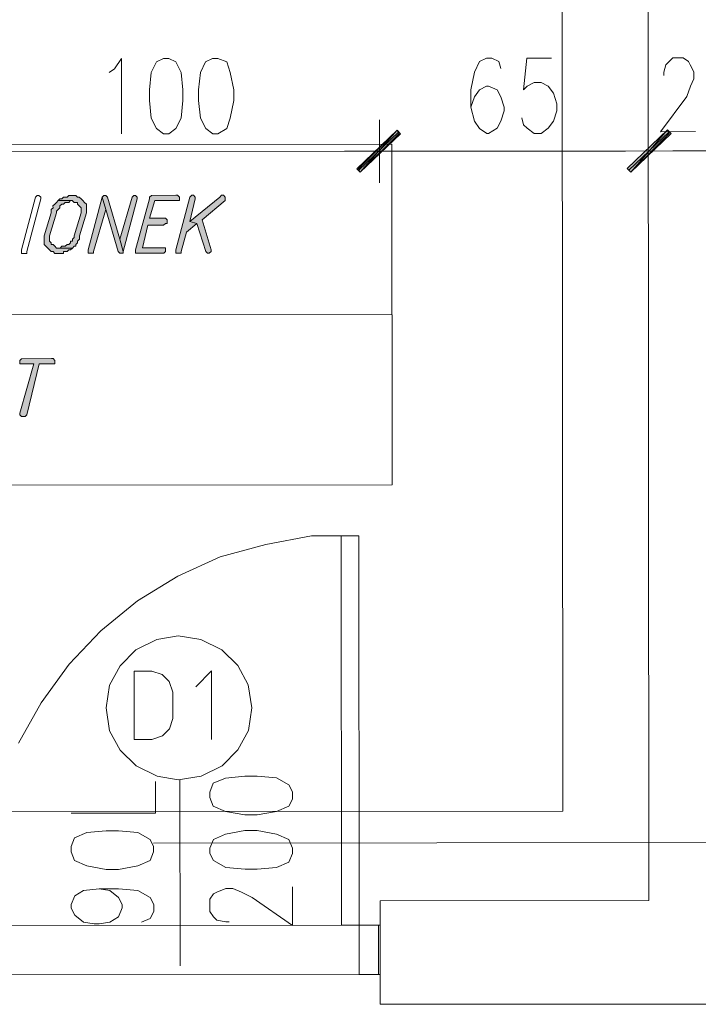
# Model space of a CAD drawing. Header units: inches. Extents: x -5850 to 5646, y 8947 to 13007.
# Tile 470 of 548: x -1367 to -1203, y 11461 to 11698. Entities that reach past the tile are written whole.
import ezdxf

# ---------------------------------------------------------------- set-up
doc = ezdxf.new("R2010")
doc.units = ezdxf.units.IN
doc.header["$MEASUREMENT"] = 0
for name, color, linetype in [('at_Entity', 7, 'Continuous'), ('at_Rect', 7, 'Continuous'), ('at_Solid', 7, 'Continuous')]:
    doc.layers.add(name, color=color, linetype=linetype)

msp = doc.modelspace()

# ---------------------------------------------------------------- hatches: boundary and pattern name
at = {"layer": 'at_Solid', "lineweight": 20}
for points in [[(-1275.78, 11671.14), (-1284.64, 11660.99), (-1285.48, 11661.83)], [(-1285.07, 11661.83), (-1284.64, 11660.99), (-1275.78, 11671.14)], [(-1275.36, 11670.29), (-1275.78, 11671.14), (-1284.64, 11660.99)], [(-1284.64, 11660.99), (-1275.78, 11671.14), (-1274.94, 11670.29)], [(-1220.44, 11661.89), (-1219.59, 11661.05), (-1210.73, 11671.19)], [(-1210.73, 11671.19), (-1219.59, 11661.05), (-1220.44, 11661.89)], [(-1219.59, 11661.05), (-1210.73, 11671.19), (-1209.89, 11670.35)], [(-1210.31, 11670.35), (-1210.73, 11671.19), (-1219.59, 11661.05)], [(-1353.91, 11655.44), (-1354.75, 11655.44), (-1355.18, 11655.01), (-1356.02, 11655.01), (-1356.44, 11654.59), (-1356.87, 11654.59), (-1357.29, 11654.17), (-1353.91, 11654.17), (-1353.49, 11653.75), (-1352.64, 11653.75), (-1352.64, 11653.32), (-1352.22, 11652.9), (-1351.8, 11652.48), (-1351.79, 11651.22), (-1353.48, 11645.72), (-1353.48, 11645.3), (-1353.9, 11644.87), (-1353.9, 11644.45), (-1354.32, 11644.45), (-1354.32, 11644.03), (-1354.74, 11643.61), (-1355.17, 11643.61), (-1355.59, 11643.18), (-1356.43, 11643.18), (-1356.86, 11642.76), (-1357.28, 11642.76), (-1353.9, 11642.77), (-1353.48, 11643.18), (-1353.05, 11643.19), (-1353.05, 11643.61), (-1352.64, 11644.03), (-1352.64, 11644.45), (-1352.21, 11644.88), (-1352.21, 11645.72), (-1350.53, 11651.22), (-1350.53, 11652.06), (-1350.53, 11653.33), (-1350.95, 11653.75), (-1351.37, 11654.17), (-1351.8, 11654.59), (-1352.22, 11655.01), (-1352.65, 11655.01), (-1353.06, 11655.44), (-1353.49, 11655.44)], [(-1346.31, 11655.44), (-1346.73, 11655.02), (-1345.88, 11652.06), (-1342.91, 11641.93), (-1342.5, 11641.51), (-1341.65, 11641.51), (-1341.65, 11641.93), (-1342.5, 11644.88), (-1345.46, 11655.02), (-1345.88, 11655.44)], [(-1339.12, 11655.45), (-1339.55, 11655.02), (-1342.5, 11644.88), (-1341.65, 11641.93), (-1338.28, 11654.6), (-1338.28, 11655.03), (-1338.71, 11655.45)], [(-1328.99, 11655.46), (-1334.9, 11655.45), (-1335.33, 11655.03), (-1335.33, 11654.6), (-1338.69, 11642.36), (-1338.69, 11641.51), (-1331.93, 11641.51), (-1331.51, 11641.94), (-1331.51, 11642.79), (-1337, 11642.78), (-1335.74, 11648.27), (-1331.94, 11648.27), (-1331.52, 11648.7), (-1331.09, 11648.7), (-1331.09, 11649.54), (-1331.52, 11649.96), (-1335.32, 11649.96), (-1334.05, 11654.19), (-1328.14, 11654.19), (-1328.14, 11655.04), (-1328.57, 11655.46)], [(-1325.19, 11655.46), (-1325.61, 11655.04), (-1328.97, 11642.36), (-1328.97, 11641.52), (-1327.71, 11641.52), (-1327.71, 11641.94), (-1326.45, 11646.59), (-1323.92, 11648.7), (-1325.61, 11649.13), (-1324.34, 11654.61), (-1324.34, 11655.04), (-1324.76, 11655.46)], [(-1318.01, 11655.47), (-1318.43, 11655.04), (-1325.61, 11649.13), (-1323.92, 11648.7), (-1321.8, 11641.95), (-1321.37, 11641.52), (-1320.95, 11641.52), (-1320.53, 11641.95), (-1320.53, 11642.37), (-1322.65, 11649.55), (-1317.16, 11654.2), (-1317.16, 11655.04), (-1317.58, 11655.47)], [(-1357.29, 11654.17), (-1357.71, 11653.74), (-1358.13, 11653.32), (-1358.56, 11652.89), (-1358.55, 11652.48), (-1358.98, 11652.05), (-1358.98, 11651.21), (-1360.66, 11645.72), (-1360.66, 11644.87), (-1360.66, 11643.6), (-1360.24, 11643.18), (-1359.81, 11642.76), (-1359.39, 11642.34), (-1358.97, 11641.91), (-1358.55, 11641.91), (-1358.12, 11641.49), (-1356.01, 11641.49), (-1356.01, 11641.92), (-1355.17, 11641.92), (-1354.74, 11642.34), (-1354.32, 11642.34), (-1353.9, 11642.77), (-1357.7, 11642.76), (-1358.12, 11643.18), (-1358.55, 11643.6), (-1358.97, 11643.6), (-1358.97, 11644.03), (-1359.39, 11644.45), (-1359.39, 11645.72), (-1357.71, 11651.21), (-1357.71, 11651.63), (-1357.29, 11652.05), (-1356.87, 11652.48), (-1356.87, 11652.9), (-1356.44, 11653.32), (-1356.02, 11653.32), (-1355.6, 11653.74), (-1354.75, 11653.75), (-1354.33, 11654.17), (-1353.91, 11654.17)], [(-1346.73, 11655.02), (-1350.1, 11642.35), (-1350.1, 11641.5), (-1348.83, 11641.5), (-1348.83, 11641.92), (-1345.88, 11652.06)], [(-1358.95, 11616.15), (-1366.12, 11616.14), (-1366.55, 11615.72), (-1366.55, 11614.87), (-1363.17, 11614.88), (-1366.54, 11603.05), (-1366.53, 11602.63), (-1366.11, 11602.2), (-1365.27, 11602.2), (-1364.84, 11602.63), (-1361.9, 11614.88), (-1358.1, 11614.88), (-1358.1, 11615.73), (-1358.52, 11616.15)]]:
    msp.add_hatch(color=7, dxfattribs=at).paths.add_polyline_path(points)

# ---------------------------------------------------------------- linework, layer by layer
at = {"layer": 'at_Entity', "color": 3, "lineweight": 20}
for p, q in [((-1235.93, 11507.28), (-1236.18, 11785.22)), ((-1431.08, 11507.1), (-1235.93, 11507.28))]:
    msp.add_line(p, q, dxfattribs=at)
at = {"layer": 'at_Entity', "color": 7, "lineweight": 20}
for p, q in [((-1215.21, 11485.76), (-1215.46, 11756.09)), ((-1343.8, 11685.86), (-1342.11, 11688.39)), ((-1342.11, 11688.39), (-1342.1, 11670.23)), ((-1333.66, 11687.56), (-1334.93, 11685.02)), ((-1331.98, 11688.4), (-1333.66, 11687.56)), ((-1330.71, 11688.4), (-1331.98, 11688.4)), ((-1329.01, 11687.56), (-1330.71, 11688.4)), ((-1327.75, 11685.03), (-1329.01, 11687.56)), ((-1321.84, 11687.57), (-1323.1, 11685.03)), ((-1320.15, 11688.41), (-1321.84, 11687.57)), ((-1318.88, 11688.41), (-1320.15, 11688.41)), ((-1316.77, 11687.57), (-1318.88, 11688.41)), ((-1315.92, 11685.04), (-1316.77, 11687.57)), ((-1255.94, 11687.63), (-1257.2, 11685.09)), ((-1254.25, 11688.47), (-1255.94, 11687.63)), ((-1252.99, 11688.47), (-1254.25, 11688.47)), ((-1251.3, 11687.63), (-1252.99, 11688.47)), ((-1250.87, 11685.94), (-1251.3, 11687.63)), ((-1244.54, 11688.48), (-1245.38, 11680.88)), ((-1238.63, 11688.48), (-1244.54, 11688.48)), ((-1211.59, 11685.13), (-1211.17, 11686.82)), ((-1211.17, 11686.82), (-1210.33, 11687.67)), ((-1210.33, 11687.67), (-1209.48, 11688.51)), ((-1209.48, 11688.51), (-1206.95, 11688.51)), ((-1206.95, 11688.51), (-1205.68, 11687.67)), ((-1205.68, 11687.67), (-1205.26, 11686.82)), ((-1205.26, 11686.82), (-1204.41, 11685.14)), ((-1345.07, 11685.01), (-1343.8, 11685.86)), ((-1334.93, 11685.02), (-1335.35, 11680.8)), ((-1327.32, 11680.8), (-1327.75, 11685.03)), ((-1323.1, 11685.03), (-1323.52, 11680.81)), ((-1315.07, 11680.82), (-1315.92, 11685.04)), ((-1257.2, 11685.09), (-1258.05, 11680.87)), ((-1211.59, 11684.29), (-1211.59, 11685.13)), ((-1204.41, 11685.14), (-1204.41, 11683.45)), ((-1254.25, 11681.71), (-1255.93, 11680.87)), ((-1253.83, 11681.71), (-1254.25, 11681.71)), ((-1251.71, 11680.87), (-1253.83, 11681.71)), ((-1245.38, 11680.88), (-1244.53, 11681.72)), ((-1244.53, 11681.72), (-1242.84, 11682.57)), ((-1242.84, 11682.57), (-1241.15, 11682.57)), ((-1241.15, 11682.57), (-1239.46, 11681.73)), ((-1239.46, 11681.73), (-1238.2, 11680.04)), ((-1205.25, 11681.76), (-1206.09, 11679.22)), ((-1204.41, 11683.45), (-1205.25, 11681.76)), ((-1335.35, 11680.8), (-1335.35, 11678.26)), ((-1327.32, 11678.27), (-1327.32, 11680.8)), ((-1323.52, 11680.81), (-1323.52, 11678.27)), ((-1315.07, 11678.28), (-1315.07, 11680.82)), ((-1258.05, 11680.87), (-1258.04, 11676.64)), ((-1257.2, 11679.18), (-1258.04, 11676.64)), ((-1255.93, 11680.87), (-1257.2, 11679.18)), ((-1250.86, 11679.18), (-1251.71, 11680.87)), ((-1250.02, 11676.65), (-1250.86, 11679.18)), ((-1238.2, 11680.04), (-1237.35, 11677.51)), ((-1206.09, 11679.22), (-1212.42, 11670.77)), ((-1335.35, 11678.26), (-1334.92, 11674.04)), ((-1327.74, 11674.05), (-1327.32, 11678.27)), ((-1323.52, 11678.27), (-1323.09, 11674.05)), ((-1315.91, 11674.06), (-1315.07, 11678.28)), ((-1237.35, 11677.51), (-1237.34, 11675.82)), ((-1258.04, 11676.64), (-1257.19, 11673.26)), ((-1250.86, 11673.27), (-1250.02, 11675.8)), ((-1250.02, 11675.8), (-1250.02, 11676.65)), ((-1237.34, 11675.82), (-1238.19, 11673.28)), ((-1334.92, 11674.04), (-1333.65, 11671.5)), ((-1329, 11671.51), (-1327.74, 11674.05)), ((-1323.09, 11674.05), (-1321.82, 11671.51)), ((-1316.75, 11671.52), (-1315.91, 11674.06)), ((-1280.01, 11673.66), (-1279.99, 11658.46)), ((-1279.99, 11658.46), (-1280.01, 11673.66)), ((-1257.19, 11673.26), (-1255.93, 11671.57)), ((-1251.71, 11671.58), (-1250.86, 11673.27)), ((-1245.37, 11672.43), (-1245.8, 11674.12)), ((-1244.52, 11671.58), (-1245.37, 11672.43)), ((-1238.19, 11673.28), (-1239.45, 11671.59)), ((-1215.37, 11658.52), (-1215.38, 11673.72)), ((-1215.38, 11673.72), (-1215.37, 11658.52)), ((-1333.65, 11671.5), (-1331.96, 11670.24)), ((-1331.96, 11670.24), (-1330.69, 11670.24)), ((-1330.69, 11670.24), (-1329, 11671.51)), ((-1321.82, 11671.51), (-1320.13, 11670.25)), ((-1320.13, 11670.25), (-1318.87, 11670.25)), ((-1318.87, 11670.25), (-1316.75, 11671.52)), ((-1285.48, 11661.83), (-1275.78, 11671.14)), ((-1275.78, 11671.14), (-1285.07, 11661.83)), ((-1285.07, 11661.41), (-1275.36, 11670.71)), ((-1275.36, 11670.71), (-1285.07, 11661.41)), ((-1275.78, 11671.14), (-1284.64, 11660.99)), ((-1275.78, 11671.14), (-1284.64, 11660.99)), ((-1284.64, 11660.99), (-1275.78, 11671.14)), ((-1284.64, 11660.99), (-1275.78, 11671.14)), ((-1284.64, 11660.99), (-1275.36, 11670.29)), ((-1274.94, 11670.29), (-1284.64, 11660.99)), ((-1275.36, 11670.29), (-1275.78, 11671.14)), ((-1275.78, 11671.14), (-1274.94, 11670.29)), ((-1255.93, 11671.57), (-1254.24, 11670.31)), ((-1254.24, 11670.31), (-1253.82, 11670.31)), ((-1253.82, 11670.31), (-1251.71, 11671.58)), ((-1242.83, 11670.32), (-1244.52, 11671.58)), ((-1241.14, 11670.32), (-1242.83, 11670.32)), ((-1239.45, 11671.59), (-1241.14, 11670.32)), ((-1210.73, 11671.19), (-1220.44, 11661.89)), ((-1220.44, 11661.89), (-1210.73, 11671.19)), ((-1210.31, 11670.77), (-1220.02, 11661.47)), ((-1220.02, 11661.47), (-1210.31, 11670.77)), ((-1219.59, 11661.05), (-1210.73, 11671.19)), ((-1219.59, 11661.05), (-1210.73, 11671.19)), ((-1210.73, 11671.19), (-1219.59, 11661.05)), ((-1210.73, 11671.19), (-1219.59, 11661.05)), ((-1209.89, 11670.35), (-1219.59, 11661.05)), ((-1219.59, 11661.05), (-1210.31, 11670.35)), ((-1212.42, 11670.77), (-1203.97, 11670.78)), ((-1210.73, 11671.19), (-1209.89, 11670.35)), ((-1210.31, 11670.35), (-1210.73, 11671.19)), ((-1374.19, 11665.98), (-1285.91, 11666.06)), ((-1288.45, 11666.06), (-1271.98, 11666.07)), ((-1271.98, 11666.07), (-1288.45, 11666.06)), ((-1274.51, 11666.07), (-1220.86, 11666.12)), ((-1206.93, 11666.13), (-1223.4, 11666.11)), ((-1223.4, 11666.11), (-1206.93, 11666.13)), ((-1209.46, 11666.13), (-1200.17, 11666.13)), ((-1284.64, 11660.99), (-1285.48, 11661.83)), ((-1285.07, 11661.83), (-1284.64, 11660.99)), ((-1220.44, 11661.89), (-1219.59, 11661.05)), ((-1219.59, 11661.05), (-1220.44, 11661.89)), ((-1362.78, 11655), (-1362.36, 11655.43)), ((-1362.36, 11655.43), (-1361.94, 11655.43)), ((-1361.94, 11655.43), (-1361.51, 11655.01)), ((-1354.75, 11655.44), (-1355.18, 11655.01)), ((-1353.91, 11655.44), (-1354.75, 11655.44)), ((-1353.49, 11655.44), (-1353.91, 11655.44)), ((-1353.06, 11655.44), (-1353.49, 11655.44)), ((-1352.65, 11655.01), (-1353.06, 11655.44)), ((-1346.31, 11655.44), (-1346.73, 11655.02)), ((-1346.31, 11655.44), (-1346.31, 11655.44)), ((-1345.88, 11655.44), (-1346.31, 11655.44)), ((-1345.46, 11655.02), (-1345.88, 11655.44)), ((-1339.12, 11655.45), (-1339.55, 11655.02)), ((-1339.12, 11655.45), (-1339.12, 11655.45)), ((-1338.71, 11655.45), (-1339.12, 11655.45)), ((-1338.28, 11655.03), (-1338.71, 11655.45)), ((-1334.9, 11655.45), (-1335.33, 11655.03)), ((-1328.99, 11655.46), (-1334.9, 11655.45)), ((-1328.57, 11655.46), (-1328.99, 11655.46)), ((-1328.14, 11655.04), (-1328.57, 11655.46)), ((-1325.19, 11655.46), (-1325.61, 11655.04)), ((-1325.19, 11655.46), (-1325.19, 11655.46)), ((-1324.76, 11655.46), (-1325.19, 11655.46)), ((-1324.34, 11655.04), (-1324.76, 11655.46)), ((-1318.01, 11655.47), (-1318.43, 11655.04)), ((-1318.01, 11655.47), (-1318.01, 11655.47)), ((-1317.58, 11655.47), (-1318.01, 11655.47)), ((-1317.16, 11655.04), (-1317.58, 11655.47)), ((-1366.15, 11642.33), (-1362.78, 11655)), ((-1361.51, 11654.58), (-1364.88, 11641.91)), ((-1362.78, 11655), (-1362.78, 11655)), ((-1361.51, 11655.01), (-1361.51, 11654.58)), ((-1361.51, 11654.58), (-1361.51, 11654.58)), ((-1361.51, 11654.58), (-1361.51, 11654.58)), ((-1358.13, 11653.32), (-1358.56, 11652.89)), ((-1357.71, 11653.74), (-1358.13, 11653.32)), ((-1358.13, 11653.32), (-1358.13, 11653.32)), ((-1357.29, 11654.17), (-1357.71, 11653.74)), ((-1356.87, 11654.59), (-1357.29, 11654.17)), ((-1353.91, 11654.17), (-1357.29, 11654.17)), ((-1357.29, 11654.17), (-1353.91, 11654.17)), ((-1356.44, 11654.59), (-1356.87, 11654.59)), ((-1356.87, 11652.9), (-1356.44, 11653.32)), ((-1356.02, 11655.01), (-1356.44, 11654.59)), ((-1356.44, 11653.32), (-1356.02, 11653.32)), ((-1355.18, 11655.01), (-1356.02, 11655.01)), ((-1356.02, 11653.32), (-1355.6, 11653.74)), ((-1355.6, 11653.74), (-1354.75, 11653.75)), ((-1354.75, 11653.75), (-1354.33, 11654.17)), ((-1354.33, 11654.17), (-1353.91, 11654.17)), ((-1353.91, 11654.17), (-1353.49, 11653.75)), ((-1353.49, 11653.75), (-1352.64, 11653.75)), ((-1352.22, 11655.01), (-1352.65, 11655.01)), ((-1352.64, 11653.75), (-1352.64, 11653.32)), ((-1352.64, 11653.32), (-1352.22, 11652.9)), ((-1351.8, 11654.59), (-1352.22, 11655.01)), ((-1351.37, 11654.17), (-1351.8, 11654.59)), ((-1351.8, 11654.59), (-1351.8, 11654.59)), ((-1350.95, 11653.75), (-1351.37, 11654.17)), ((-1350.53, 11653.33), (-1350.95, 11653.75)), ((-1350.95, 11653.75), (-1350.95, 11653.75)), ((-1350.53, 11652.06), (-1350.53, 11653.33)), ((-1346.73, 11655.02), (-1350.1, 11642.35)), ((-1345.88, 11652.06), (-1346.73, 11655.02)), ((-1346.73, 11655.02), (-1346.73, 11655.02)), ((-1346.73, 11655.02), (-1345.88, 11652.06)), ((-1342.5, 11644.88), (-1345.46, 11655.02)), ((-1345.46, 11655.02), (-1345.46, 11655.02)), ((-1339.55, 11655.02), (-1342.5, 11644.88)), ((-1341.65, 11641.93), (-1338.28, 11654.6)), ((-1339.55, 11655.02), (-1339.55, 11655.02)), ((-1335.33, 11654.6), (-1338.69, 11642.36)), ((-1338.28, 11654.6), (-1338.28, 11655.03)), ((-1335.33, 11655.03), (-1335.33, 11654.6)), ((-1335.32, 11649.96), (-1334.05, 11654.19)), ((-1334.05, 11654.19), (-1328.14, 11654.19)), ((-1325.61, 11655.04), (-1328.97, 11642.36)), ((-1328.14, 11654.19), (-1328.14, 11655.04)), ((-1318.43, 11655.04), (-1325.61, 11649.13)), ((-1325.61, 11655.04), (-1325.61, 11655.04)), ((-1325.61, 11649.13), (-1324.34, 11654.61)), ((-1324.34, 11654.61), (-1324.34, 11655.04)), ((-1322.65, 11649.55), (-1317.16, 11654.2)), ((-1317.16, 11654.2), (-1317.16, 11655.04)), ((-1358.98, 11651.21), (-1360.66, 11645.72)), ((-1359.39, 11645.72), (-1357.71, 11651.21)), ((-1358.55, 11652.48), (-1358.98, 11652.05)), ((-1358.98, 11652.05), (-1358.98, 11651.21)), ((-1358.56, 11652.89), (-1358.55, 11652.48)), ((-1357.71, 11651.63), (-1357.29, 11652.05)), ((-1357.71, 11651.21), (-1357.71, 11651.63)), ((-1357.29, 11652.05), (-1356.87, 11652.48)), ((-1357.29, 11652.05), (-1357.29, 11652.05)), ((-1356.87, 11652.48), (-1356.87, 11652.9)), ((-1351.79, 11651.22), (-1353.48, 11645.72)), ((-1352.22, 11652.9), (-1352.22, 11652.9)), ((-1352.22, 11652.9), (-1351.8, 11652.48)), ((-1352.21, 11645.72), (-1350.53, 11651.22)), ((-1351.8, 11652.48), (-1351.79, 11651.22)), ((-1350.53, 11651.22), (-1350.53, 11652.06)), ((-1348.83, 11641.92), (-1345.88, 11652.06)), ((-1345.88, 11652.06), (-1342.91, 11641.93)), ((-1337, 11642.78), (-1335.74, 11648.27)), ((-1335.74, 11648.27), (-1331.94, 11648.27)), ((-1331.52, 11649.96), (-1335.32, 11649.96)), ((-1331.94, 11648.27), (-1331.52, 11648.7)), ((-1331.09, 11649.54), (-1331.52, 11649.96)), ((-1331.52, 11648.7), (-1331.09, 11648.7)), ((-1331.09, 11648.7), (-1331.09, 11649.54)), ((-1326.45, 11646.59), (-1323.92, 11648.7)), ((-1325.61, 11649.13), (-1323.92, 11648.7)), ((-1323.92, 11648.7), (-1325.61, 11649.13)), ((-1323.92, 11648.7), (-1321.8, 11641.95)), ((-1320.53, 11642.37), (-1322.65, 11649.55)), ((-1327.71, 11641.94), (-1326.45, 11646.59)), ((-1360.66, 11645.72), (-1360.66, 11644.87)), ((-1360.66, 11644.87), (-1360.66, 11643.6)), ((-1360.66, 11643.6), (-1360.24, 11643.18)), ((-1359.39, 11644.45), (-1359.39, 11645.72)), ((-1358.97, 11644.03), (-1359.39, 11644.45)), ((-1358.97, 11643.6), (-1358.97, 11644.03)), ((-1358.55, 11643.6), (-1358.97, 11643.6)), ((-1358.12, 11643.18), (-1358.55, 11643.6)), ((-1355.17, 11643.61), (-1355.59, 11643.18)), ((-1354.74, 11643.61), (-1355.17, 11643.61)), ((-1354.32, 11644.03), (-1354.74, 11643.61)), ((-1353.9, 11644.45), (-1354.32, 11644.45)), ((-1354.32, 11644.45), (-1354.32, 11644.03)), ((-1353.48, 11645.3), (-1353.9, 11644.87)), ((-1353.9, 11644.87), (-1353.9, 11644.45)), ((-1353.48, 11645.72), (-1353.48, 11645.3)), ((-1353.05, 11643.61), (-1352.64, 11644.03)), ((-1353.05, 11643.19), (-1353.05, 11643.61)), ((-1352.64, 11644.45), (-1352.21, 11644.88)), ((-1352.64, 11644.03), (-1352.64, 11644.45)), ((-1352.21, 11644.88), (-1352.21, 11645.72)), ((-1342.5, 11644.88), (-1341.65, 11641.93)), ((-1341.65, 11641.93), (-1342.5, 11644.88)), ((-1366.15, 11641.48), (-1366.15, 11642.33)), ((-1366.15, 11642.33), (-1366.15, 11642.33)), ((-1364.88, 11641.49), (-1366.15, 11641.48)), ((-1364.88, 11641.91), (-1364.88, 11641.49)), ((-1360.24, 11643.18), (-1360.24, 11643.18)), ((-1360.24, 11643.18), (-1359.81, 11642.76)), ((-1359.81, 11642.76), (-1359.81, 11642.76)), ((-1359.81, 11642.76), (-1359.39, 11642.34)), ((-1359.39, 11642.34), (-1358.97, 11641.91)), ((-1358.97, 11641.91), (-1358.55, 11641.91)), ((-1358.55, 11641.91), (-1358.12, 11641.49)), ((-1357.7, 11642.76), (-1358.12, 11643.18)), ((-1358.12, 11643.18), (-1358.12, 11643.18)), ((-1358.12, 11641.49), (-1356.01, 11641.49)), ((-1353.9, 11642.77), (-1357.7, 11642.76)), ((-1357.28, 11642.76), (-1353.9, 11642.77)), ((-1356.86, 11642.76), (-1357.28, 11642.76)), ((-1356.43, 11643.18), (-1356.86, 11642.76)), ((-1355.59, 11643.18), (-1356.43, 11643.18)), ((-1356.01, 11641.49), (-1356.01, 11641.92)), ((-1356.01, 11641.92), (-1355.17, 11641.92)), ((-1355.17, 11641.92), (-1354.74, 11642.34)), ((-1354.74, 11642.34), (-1354.32, 11642.34)), ((-1354.32, 11642.34), (-1353.9, 11642.77)), ((-1353.9, 11642.77), (-1353.48, 11643.18)), ((-1353.48, 11643.18), (-1353.05, 11643.19)), ((-1350.1, 11642.35), (-1350.1, 11641.5)), ((-1350.1, 11641.5), (-1348.83, 11641.5)), ((-1348.83, 11641.5), (-1348.83, 11641.92)), ((-1342.91, 11641.93), (-1342.91, 11641.93)), ((-1342.91, 11641.93), (-1342.5, 11641.51)), ((-1342.5, 11641.51), (-1341.65, 11641.51)), ((-1341.65, 11641.51), (-1341.65, 11641.93)), ((-1338.69, 11642.36), (-1338.69, 11641.51)), ((-1338.69, 11641.51), (-1331.93, 11641.51)), ((-1331.51, 11642.79), (-1337, 11642.78)), ((-1331.93, 11641.51), (-1331.51, 11641.94)), ((-1331.51, 11641.94), (-1331.51, 11642.79)), ((-1328.97, 11642.36), (-1328.97, 11641.52)), ((-1328.97, 11641.52), (-1327.71, 11641.52)), ((-1327.71, 11641.52), (-1327.71, 11641.94)), ((-1321.8, 11641.95), (-1321.8, 11641.95)), ((-1321.8, 11641.95), (-1321.37, 11641.52)), ((-1321.37, 11641.52), (-1320.95, 11641.52)), ((-1320.95, 11641.52), (-1320.53, 11641.95)), ((-1320.53, 11641.95), (-1320.53, 11642.37)), ((-1320.53, 11642.37), (-1320.53, 11642.37)), ((-1523.27, 11626.56), (-1277.01, 11626.78)), ((-1366.12, 11616.14), (-1366.55, 11615.72)), ((-1366.55, 11615.72), (-1366.55, 11614.87)), ((-1358.95, 11616.15), (-1366.12, 11616.14)), ((-1358.52, 11616.15), (-1358.95, 11616.15)), ((-1358.1, 11615.73), (-1358.52, 11616.15)), ((-1358.1, 11614.88), (-1358.1, 11615.73)), ((-1366.55, 11614.87), (-1363.17, 11614.88)), ((-1363.17, 11614.88), (-1366.54, 11603.05)), ((-1364.84, 11602.63), (-1361.9, 11614.88)), ((-1361.9, 11614.88), (-1358.1, 11614.88)), ((-1366.54, 11603.05), (-1366.53, 11602.63)), ((-1366.53, 11602.63), (-1366.11, 11602.2)), ((-1366.11, 11602.2), (-1365.27, 11602.2)), ((-1365.27, 11602.2), (-1364.84, 11602.63)), ((-1307.37, 11571.42), (-1296.39, 11573.54)), ((-1296.39, 11573.54), (-1284.99, 11573.55)), ((-1318.35, 11568.45), (-1307.37, 11571.42)), ((-1328.49, 11563.8), (-1318.35, 11568.45)), ((-1338.19, 11557.87), (-1328.49, 11563.8)), ((-1347.06, 11550.68), (-1338.19, 11557.87)), ((-1354.65, 11542.65), (-1347.06, 11550.68)), ((-1328.47, 11549.43), (-1333.54, 11548.59)), ((-1322.98, 11548.6), (-1328.47, 11549.43)), ((-1333.54, 11548.59), (-1338.61, 11546.05)), ((-1317.91, 11546.06), (-1322.98, 11548.6)), ((-1338.61, 11546.05), (-1342.41, 11542.24)), ((-1314.11, 11542.27), (-1317.91, 11546.06)), ((-1361.4, 11533.36), (-1354.65, 11542.65)), ((-1342.41, 11542.24), (-1344.93, 11537.59)), ((-1311.57, 11537.62), (-1314.11, 11542.27)), ((-1334.8, 11540.98), (-1339.02, 11540.98)), ((-1339.02, 11540.98), (-1339.01, 11524.5)), ((-1332.27, 11540.14), (-1334.8, 11540.98)), ((-1330.58, 11538.45), (-1332.27, 11540.14)), ((-1320.44, 11540.99), (-1324.23, 11537.19)), ((-1320.43, 11524.52), (-1320.44, 11540.99)), ((-1344.93, 11537.59), (-1345.77, 11532.1)), ((-1329.73, 11535.92), (-1330.58, 11538.45)), ((-1310.71, 11532.14), (-1311.57, 11537.62)), ((-1329.72, 11529.58), (-1329.73, 11535.92)), ((-1366.89, 11523.64), (-1361.4, 11533.36)), ((-1345.77, 11532.1), (-1344.93, 11526.61)), ((-1311.56, 11526.64), (-1310.71, 11532.14)), ((-1330.57, 11527.05), (-1329.72, 11529.58)), ((-1344.93, 11526.61), (-1342.39, 11521.97)), ((-1334.79, 11524.51), (-1332.25, 11525.36)), ((-1332.25, 11525.36), (-1330.57, 11527.05)), ((-1314.09, 11521.99), (-1311.56, 11526.64)), ((-1339.01, 11524.5), (-1334.79, 11524.51)), ((-1342.39, 11521.97), (-1338.58, 11518.17)), ((-1317.88, 11518.19), (-1314.09, 11521.99)), ((-1338.58, 11518.17), (-1333.51, 11515.64)), ((-1322.95, 11515.65), (-1317.88, 11518.19)), ((-1333.51, 11515.64), (-1328.44, 11514.8)), ((-1328.44, 11514.8), (-1322.95, 11515.65)), ((-1312.39, 11515.66), (-1317.04, 11515.23)), ((-1309.43, 11515.66), (-1312.39, 11515.66)), ((-1304.79, 11515.24), (-1309.43, 11515.66)), ((-1333.92, 11506.77), (-1333.93, 11514.37)), ((-1327.98, 11470.03), (-1328.02, 11514.8)), ((-1319.99, 11513.96), (-1320.83, 11511.85)), ((-1317.04, 11515.23), (-1319.99, 11513.96)), ((-1301.83, 11513.56), (-1304.79, 11515.24)), ((-1300.98, 11511.87), (-1301.83, 11513.56)), ((-1320.83, 11511.85), (-1320.83, 11510.58)), ((-1300.98, 11510.18), (-1300.98, 11511.87)), ((-1320.83, 11510.58), (-1319.99, 11508.47)), ((-1319.99, 11508.47), (-1317.03, 11507.2)), ((-1304.78, 11507.21), (-1301.83, 11508.49)), ((-1301.83, 11508.49), (-1300.98, 11510.18)), ((-1354.2, 11506.75), (-1333.92, 11506.77)), ((-1317.03, 11507.2), (-1312.38, 11506.37)), ((-1312.38, 11506.37), (-1309.42, 11506.37)), ((-1309.42, 11506.37), (-1304.78, 11507.21)), ((-1350.4, 11502.1), (-1353.35, 11500.84)), ((-1345.75, 11502.53), (-1350.4, 11502.1)), ((-1342.79, 11502.53), (-1345.75, 11502.53)), ((-1338.14, 11502.12), (-1342.79, 11502.53)), ((-1335.19, 11500.43), (-1338.14, 11502.12)), ((-1317.03, 11501.72), (-1319.98, 11500.45)), ((-1312.38, 11502.56), (-1317.03, 11501.72)), ((-1309.42, 11502.56), (-1312.38, 11502.56)), ((-1304.77, 11501.73), (-1309.42, 11502.56)), ((-1301.82, 11500.46), (-1304.77, 11501.73)), ((-1353.35, 11500.84), (-1354.19, 11498.73)), ((-1334.34, 11498.74), (-1335.19, 11500.43)), ((-1193.68, 11499.71), (-1334.34, 11499.59)), ((-1319.98, 11500.45), (-1320.82, 11498.33)), ((-1300.97, 11498.35), (-1301.82, 11500.46)), ((-1354.19, 11498.73), (-1354.19, 11497.46)), ((-1354.19, 11497.46), (-1353.35, 11495.35)), ((-1335.18, 11495.36), (-1334.34, 11497.47)), ((-1334.34, 11497.47), (-1334.34, 11498.74)), ((-1320.82, 11498.33), (-1320.82, 11497.07)), ((-1320.82, 11497.07), (-1319.98, 11495.38)), ((-1301.81, 11494.97), (-1300.97, 11497.08)), ((-1300.97, 11497.08), (-1300.97, 11498.35)), ((-1353.35, 11495.35), (-1350.39, 11494.08)), ((-1338.14, 11494.09), (-1335.18, 11495.36)), ((-1319.98, 11495.38), (-1317.02, 11493.69)), ((-1304.77, 11493.7), (-1301.81, 11494.97)), ((-1350.39, 11494.08), (-1345.74, 11493.24)), ((-1345.74, 11493.24), (-1342.78, 11493.24)), ((-1342.78, 11493.24), (-1338.14, 11494.09)), ((-1317.02, 11493.69), (-1312.37, 11493.27)), ((-1312.37, 11493.27), (-1309.41, 11493.27)), ((-1309.41, 11493.27), (-1304.77, 11493.7)), ((-1353.34, 11486.9), (-1351.23, 11488.17)), ((-1351.23, 11488.17), (-1347.43, 11488.6)), ((-1347.43, 11488.6), (-1344.89, 11488.17)), ((-1347.43, 11488.6), (-1342.78, 11488.6)), ((-1344.89, 11488.17), (-1342.78, 11486.49)), ((-1342.78, 11488.6), (-1338.13, 11488.18)), ((-1338.13, 11488.18), (-1335.18, 11486.49)), ((-1320.81, 11486.08), (-1319.97, 11487.35)), ((-1319.97, 11487.35), (-1319.12, 11487.77)), ((-1319.12, 11487.77), (-1317.01, 11488.62)), ((-1317.01, 11488.62), (-1315.32, 11488.62)), ((-1315.32, 11488.62), (-1313.21, 11487.78)), ((-1313.21, 11487.78), (-1310.67, 11486.51)), ((-1300.95, 11479.76), (-1300.96, 11489.05)), ((-1354.18, 11484.79), (-1353.34, 11486.9)), ((-1354.18, 11483.94), (-1354.18, 11484.79)), ((-1342.78, 11486.49), (-1341.93, 11484.8)), ((-1341.93, 11484.8), (-1341.93, 11483.95)), ((-1335.18, 11486.49), (-1334.33, 11484.8)), ((-1334.33, 11484.8), (-1334.32, 11483.11)), ((-1320.81, 11483.13), (-1320.81, 11486.08)), ((-1310.67, 11486.51), (-1300.95, 11479.76)), ((-1215.21, 11485.76), (-1279.84, 11485.7)), ((-1279.82, 11460.77), (-1279.84, 11485.7)), ((-1353.33, 11482.25), (-1354.18, 11483.94)), ((-1341.93, 11483.95), (-1342.77, 11481.84)), ((-1334.32, 11483.11), (-1335.17, 11481.42)), ((-1319.96, 11481.86), (-1320.81, 11483.13)), ((-1351.22, 11480.57), (-1353.33, 11482.25)), ((-1348.69, 11480.15), (-1351.22, 11480.57)), ((-1347.42, 11480.15), (-1348.69, 11480.15)), ((-1344.88, 11480.57), (-1347.42, 11480.15)), ((-1342.77, 11481.84), (-1344.88, 11480.57)), ((-1335.17, 11481.42), (-1337.28, 11480.58)), ((-1319.12, 11481.01), (-1319.96, 11481.86)), ((-1317.01, 11480.6), (-1319.12, 11481.01)), ((-1316.16, 11480.6), (-1317.01, 11480.6)), ((-1279.83, 11479.78), (-1284.9, 11479.78)), ((-1284.9, 11479.78), (-1284.89, 11467.95)), ((-1279.82, 11467.96), (-1279.83, 11479.78)), ((-1284.89, 11467.95), (-1279.82, 11467.96)), ((-1194.07, 11460.85), (-1279.82, 11460.77))]:
    msp.add_line(p, q, dxfattribs=at)
at = {"layer": 'at_Rect', "color": 7, "lineweight": 20}
for p, q in [((-1523.31, 11667.54), (-1277.05, 11667.76)), ((-1276.97, 11585.81), (-1277.05, 11667.76)), ((-1276.97, 11585.81), (-1523.23, 11585.59)), ((-1289.21, 11573.55), (-1284.99, 11573.55)), ((-1289.21, 11573.55), (-1289.13, 11479.78)), ((-1284.9, 11479.78), (-1284.99, 11573.55)), ((-1284.9, 11479.78), (-1289.13, 11479.78))]:
    msp.add_line(p, q, dxfattribs=at)
at = {"layer": 'at_Rect', "color": 6, "lineweight": 20}
for p, q in [((-1379.94, 11479.69), (-1280.25, 11479.78)), ((-1280.24, 11467.96), (-1280.25, 11479.78)), ((-1280.24, 11467.96), (-1379.93, 11467.87))]:
    msp.add_line(p, q, dxfattribs=at)

doc.saveas('drawing.dxf')
